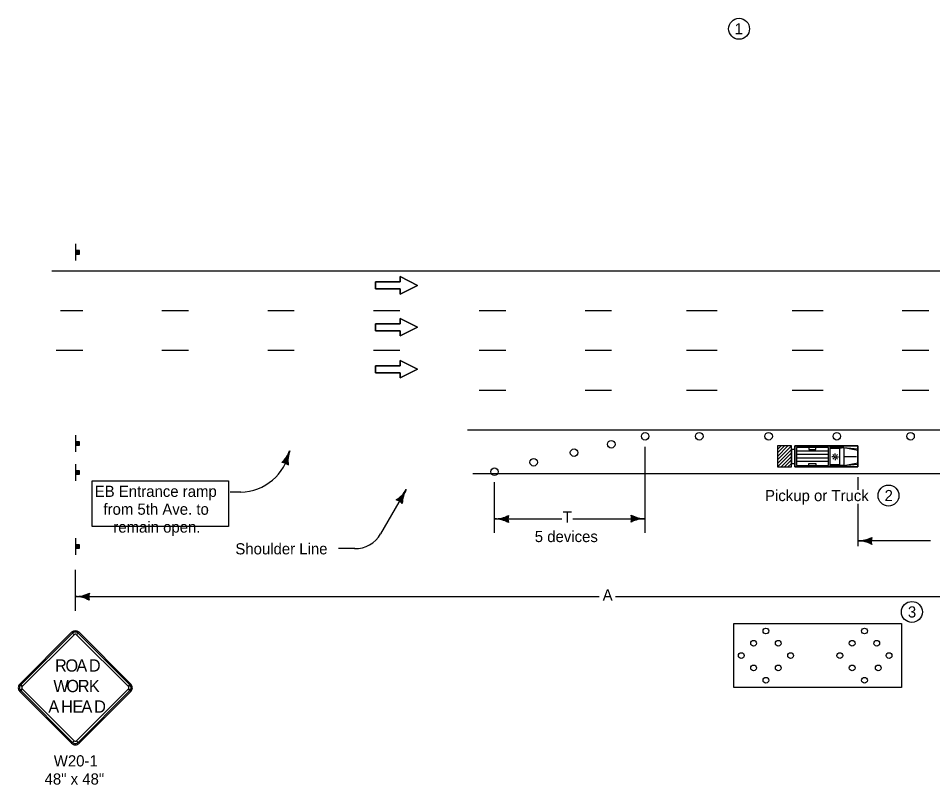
# Model space of a CAD drawing. Extents: x -1403959 to 81668, y -1400582 to 11018.
# Drawn here: x 17431 to 18742, y 6545 to 7644 of the extents above; entities that cross this region are included whole.
import ezdxf

# ---------------------------------------------------------------- set-up
doc = ezdxf.new("R2010")
doc.units = 0
for name, color, linetype in [('Default', 7, 'Continuous'), ('North Arrow', 7, 'Continuous'), ('tdBridge', 7, 'Continuous'), ('tdCiAdjCityStreetTxt', 7, 'Continuous'), ('tdCiIntDivCL', 7, 'Continuous'), ('tdCiStrucDataSec', 7, 'Continuous'), ('tdCoCoPrkTxt', 7, 'Continuous'), ('tdCoCorpPopTxt', 7, 'Continuous'), ('tdRailIA_Int_RR', 7, 'Continuous'), ('tdRailNorfolk_South', 7, 'Continuous')]:
    doc.layers.add(name, color=color, linetype=linetype)

msp = doc.modelspace()

# ---------------------------------------------------------------- linework, layer by layer
at = {"layer": 'Default'}
for p, q in [((17492.1, 7224.8), (17492.1, 7224.8)), ((17492.1, 7224.8), (17523.7, 7224.8)), ((17637.3, 7224.8), (17675.2, 7224.8)), ((17788.9, 7224.8), (17788.9, 7224.8)), ((17788.9, 7224.8), (17826.7, 7224.8)), ((17940.4, 7224.8), (17940.4, 7224.8)), ((17940.4, 7224.8), (17978.3, 7224.8)), ((18091.9, 7224.8), (18091.9, 7224.8)), ((18091.9, 7224.8), (18129.8, 7224.8)), ((18243.4, 7224.8), (18281.3, 7224.8)), ((18388.9, 7224.8), (18426.8, 7224.8)), ((18395, 7224.8), (18395, 7224.8)), ((18395, 7224.8), (18432.8, 7224.8)), ((18395, 7224.8), (18432.8, 7224.8)), ((18540.4, 7224.8), (18540.4, 7224.8)), ((18540.4, 7224.8), (18578.3, 7224.8)), ((18546.5, 7224.8), (18546.5, 7224.8)), ((18546.5, 7224.8), (18584.4, 7224.8)), ((18546.5, 7224.8), (18584.4, 7224.8)), ((18698, 7224.8), (18698, 7224.8)), ((18698, 7224.8), (18735.9, 7224.8)), ((18698, 7224.8), (18735.9, 7224.8)), ((18698, 7224.8), (18698, 7224.8)), ((17485.8, 7167.8), (17485.8, 7167.8)), ((17485.8, 7167.8), (17523.7, 7167.8)), ((17637.3, 7167.8), (17675.2, 7167.8)), ((17788.9, 7167.8), (17788.9, 7167.8)), ((17788.9, 7167.8), (17826.7, 7167.8)), ((17940.4, 7167.8), (17940.4, 7167.8)), ((17940.4, 7167.8), (17978.3, 7167.8)), ((18091.9, 7167.8), (18091.9, 7167.8)), ((18091.9, 7167.8), (18129.8, 7167.8)), ((18243.4, 7167.8), (18281.3, 7167.8)), ((18388.9, 7167.8), (18426.8, 7167.8)), ((18395, 7167.8), (18395, 7167.8)), ((18395, 7167.8), (18432.8, 7167.8)), ((18395, 7167.8), (18432.8, 7167.8)), ((18540.4, 7167.8), (18540.4, 7167.8)), ((18540.4, 7167.8), (18578.3, 7167.8)), ((18546.5, 7167.8), (18546.5, 7167.8)), ((18546.5, 7167.8), (18584.4, 7167.8)), ((18546.5, 7167.8), (18584.4, 7167.8)), ((18698, 7167.8), (18698, 7167.8)), ((18698, 7167.8), (18735.9, 7167.8)), ((18698, 7167.8), (18735.9, 7167.8)), ((18698, 7167.8), (18698, 7167.8)), ((18091.9, 7110.8), (18129.8, 7110.8)), ((18243.4, 7110.8), (18281.3, 7110.8)), ((18388.9, 7110.8), (18426.8, 7110.8)), ((18395, 7110.8), (18395, 7110.8)), ((18395, 7110.8), (18432.8, 7110.8)), ((18395, 7110.8), (18432.8, 7110.8)), ((18540.4, 7110.8), (18540.4, 7110.8)), ((18540.4, 7110.8), (18578.3, 7110.8)), ((18546.5, 7110.8), (18546.5, 7110.8)), ((18546.5, 7110.8), (18584.4, 7110.8)), ((18546.5, 7110.8), (18584.4, 7110.8)), ((18698, 7110.8), (18698, 7110.8)), ((18698, 7110.8), (18735.9, 7110.8)), ((18698, 7110.8), (18735.9, 7110.8)), ((18698, 7110.8), (18698, 7110.8))]:
    msp.add_line(p, q, dxfattribs=at)
at = {"layer": 'North Arrow'}
for centre in [(18464.1, 7628.6), (18678.2, 6959.6), (18711.7, 6792.8)]:
    msp.add_circle(centre, 15, dxfattribs=at)
at = {"layer": 'tdBridge'}
for p, q in [((18634.2, 7030.7), (18544.2, 7030.7)), ((18544.2, 7030.7), (18544.2, 7000.7)), ((18634.2, 7000.7), (18634.2, 7030.7)), ((18544.2, 7000.7), (18634.2, 7000.7))]:
    msp.add_line(p, q, dxfattribs=at)
for centre in [(18329.5, 7044.6), (18329.5, 7044.6), (18407.1, 7044.6), (18506.4, 7044.6), (18604.2, 7044.6), (18709.8, 7044.6), (18281, 7033.1), (18227.7, 7021.1), (18169.8, 7007.3), (18113.7, 6993.8)]:
    msp.add_circle(centre, 5.37, dxfattribs=at)
at = {"layer": 'tdCiAdjCityStreetTxt'}
for p, q in [((17479.5, 7281.8), (20280.2, 7281.8)), ((18075.1, 7053.8), (20009.9, 7053.8)), ((18519.2, 7010.7), (18539.2, 7030.7)), ((18519.2, 7015.7), (18534.2, 7030.7)), ((18519.2, 7020.7), (18529.2, 7030.7)), ((18519.2, 7025.7), (18524.2, 7030.7)), ((18519.2, 7005.7), (18539.2, 7025.7)), ((18544.2, 7030.7), (18634.2, 7030.7)), ((18544.2, 7000.7), (18544.2, 7030.7)), ((18546.2, 7023.7), (18592.2, 7023.7)), ((18564.2, 7028.7), (18564.2, 7025.7)), ((18564.2, 7025.7), (18574.2, 7025.7)), ((18574.2, 7025.7), (18574.2, 7028.7)), ((18594.2, 7030.7), (18594.2, 7000.7)), ((18614.2, 7028.7), (18594.2, 7028.7)), ((18594.2, 7027.7), (18608.2, 7027.7)), ((18608.2, 7027.7), (18614.2, 7028.7)), ((18608.2, 7027.7), (18608.2, 7003.7)), ((18614.2, 7028.7), (18614.2, 7002.7)), ((18614.2, 7028.7), (18634.2, 7024.7)), ((18614.2, 7028.7), (18634.2, 7026.7)), ((18634.2, 7030.7), (18634.2, 7000.7)), ((18519.2, 7000.7), (18539.2, 7020.7)), ((18524.2, 7000.7), (18539.2, 7015.7)), ((18529.2, 7000.7), (18539.2, 7010.7)), ((18546.2, 7018.7), (18592.2, 7018.7)), ((18546.2, 7013.7), (18592.2, 7013.7)), ((18599, 7015.1), (18597, 7015.1)), ((18599.8, 7017.1), (18598.4, 7018.5)), ((18599.9, 7013.2), (18598.4, 7011.8)), ((18601.7, 7017.9), (18601.7, 7019.9)), ((18601.8, 7012.5), (18601.8, 7010.5)), ((18603.7, 7017.2), (18605.1, 7018.6)), ((18603.7, 7013.3), (18605.1, 7011.9)), ((18604.4, 7015.3), (18606.4, 7015.3)), ((18615.2, 7015.7), (18632.2, 7015.7)), ((18534.2, 7000.7), (18539.2, 7005.7)), ((18634.2, 7000.7), (18544.2, 7000.7)), ((18546.2, 7008.7), (18592.2, 7008.7)), ((18564.2, 7002.7), (18564.2, 7005.7)), ((18564.2, 7005.7), (18574.2, 7005.7)), ((18574.2, 7005.7), (18574.2, 7002.7)), ((18608.2, 7003.7), (18594.2, 7003.7)), ((18613.2, 7002.7), (18594.2, 7002.7)), ((18608.2, 7003.7), (18614.2, 7002.7)), ((18614.2, 7002.7), (18634.2, 7006.7)), ((18614.2, 7002.7), (18634.2, 7004.7)), ((18893.2, 6990.8), (18082.5, 6990.8))]:
    msp.add_line(p, q, dxfattribs=at)
for points in [[(18539.2, 7030.7), (18519.2, 7030.7), (18519.2, 7000.7), (18539.2, 7000.7)], [(18539.2, 7005.7), (18544.2, 7005.7), (18544.2, 7025.7), (18539.2, 7025.7)], [(18546.2, 7028.7), (18546.2, 7002.7), (18592.2, 7002.7), (18592.2, 7028.7)]]:
    msp.add_lwpolyline(points, close=True, dxfattribs=at)
for centre in [(18329.5, 7044.6), (18407.1, 7044.6), (18506.4, 7044.6), (18604.2, 7044.6), (18709.8, 7044.6), (18281, 7033.1), (18227.7, 7021.1), (18169.8, 7007.3), (18113.7, 6993.8)]:
    msp.add_circle(centre, 5.37, dxfattribs=at)
msp.add_ellipse((18601.8, 7015.3), major_axis=(0, -1.48), ratio=0.999938, dxfattribs=at)
at = {"layer": 'tdCiIntDivCL'}
for p, q in [((18329.5, 6906), (18329.5, 7029.4)), ((18634.2, 6986.1), (18634.2, 6967.6)), ((18113.7, 6906), (18113.7, 6978.6)), ((18634.2, 6947.6), (18634.2, 6886.9)), ((18113.7, 6926.3), (18123.4, 6926.1)), ((18113.7, 6926.3), (18132.9, 6926)), ((18113.7, 6926.3), (18210, 6926.3)), ((18226.1, 6926.3), (18329.5, 6926.3)), ((18329.5, 6926.3), (18310.2, 6926.6)), ((18329.5, 6926.3), (18319.8, 6926.5)), ((18738.2, 6894.9), (18634.2, 6894.9)), ((18634.2, 6894.9), (18643.9, 6894.7)), ((18634.2, 6894.9), (18653.4, 6894.5)), ((17513.2, 6794.2), (17513.2, 6853.3)), ((17513.2, 6815), (17522.9, 6814.8)), ((17513.2, 6815), (17532.4, 6814.6)), ((17513.2, 6815), (18263.6, 6815)), ((18287, 6815), (18893.2, 6815))]:
    msp.add_line(p, q, dxfattribs=at)
for points in [[(18132.5, 6922.4), (18131.8, 6926), (18132.6, 6929.6), (18128.3, 6927.6), (18121.4, 6926.2), (18128.7, 6924.3), (18131.9, 6922.9), (18131.1, 6926), (18131.5, 6928.3), (18128.6, 6927), (18124.8, 6926.1), (18128.8, 6924.9), (18130.9, 6924.1), (18130.6, 6927.2), (18127.8, 6926.1), (18130, 6925.3), (18130, 6926.4), (18129, 6926.1)], [(18310.7, 6930.2), (18311.4, 6926.6), (18310.5, 6923), (18314.9, 6925), (18321.7, 6926.4), (18314.4, 6928.2), (18311.3, 6929.7), (18312, 6926.6), (18311.7, 6924.3), (18314.5, 6925.6), (18318.3, 6926.5), (18314.3, 6927.7), (18312.2, 6928.5), (18312.6, 6925.4), (18315.4, 6926.5), (18313.2, 6927.2), (18313.2, 6926.2), (18314.2, 6926.5)], [(18653, 6891), (18652.3, 6894.6), (18653.1, 6898.2), (18648.8, 6896.2), (18641.9, 6894.8), (18649.2, 6892.9), (18652.4, 6891.4), (18651.6, 6894.6), (18652, 6896.9), (18649.1, 6895.6), (18645.3, 6894.7), (18649.3, 6893.5), (18651.4, 6892.7), (18651.1, 6895.8), (18648.3, 6894.6), (18650.5, 6893.9), (18650.5, 6895), (18649.5, 6894.6)], [(17531.9, 6811.1), (17531.3, 6814.7), (17532.1, 6818.3), (17527.8, 6816.3), (17520.9, 6814.8), (17528.2, 6813), (17531.3, 6811.5), (17530.6, 6814.7), (17531, 6817), (17528.1, 6815.7), (17524.3, 6814.8), (17528.3, 6813.5), (17530.4, 6812.8), (17530.1, 6815.9), (17527.3, 6814.7), (17529.4, 6814), (17529.5, 6815.1), (17528.5, 6814.7)]]:
    msp.add_lwpolyline(points, dxfattribs=at)
for centre, radius, start, end in [((18114.4, 6968.8), 42.5, 269, 297.0725), ((18149.3, 6925.7), 16.4, 161.2666, 196.7334), ((18293.8, 6926.9), 16.4, 341.2666, 16.7334), ((18330.2, 6968.8), 42.5, 240.9275, 269), ((18113, 6883.8), 42.5, 60.9275, 89), ((18328.7, 6883.8), 42.5, 89, 117.0725), ((18634.9, 6937.4), 42.5, 269, 297.0725), ((18633.5, 6852.4), 42.5, 60.9275, 89), ((18669.8, 6894.2), 16.4, 161.2666, 196.7334), ((17513.9, 6857.5), 42.5, 269, 297.0725), ((17512.4, 6772.5), 42.5, 60.9275, 89), ((17548.8, 6814.3), 16.4, 161.2666, 196.7334)]:
    msp.add_arc(centre, radius, start, end, dxfattribs=at)
at = {"layer": 'tdCiStrucDataSec'}
for p, q in [((17820.3, 7023.9), (17813.8, 7005.8)), ((17820.3, 7023.9), (17817, 7014.8)), ((17750.3, 6964.6), (17734.8, 6964.6)), ((17987.3, 6968.1), (17950.5, 6904.6)), ((17987.3, 6968.1), (17977.7, 6951.5)), ((17987.3, 6968.1), (17982.4, 6959.7)), ((17913.4, 6883.5), (17890.2, 6883.5)), ((17507.9, 6763.7), (17433.6, 6689.5)), ((17509.2, 6762.4), (17511.4, 6760.2)), ((17514.9, 6760.2), (17517.2, 6762.4)), ((17592.7, 6689.5), (17518.5, 6763.7)), ((17437.2, 6685.9), (17435, 6688.1)), ((17435, 6680.2), (17437.2, 6682.4)), ((17591.4, 6688.1), (17589.2, 6685.9)), ((17589.2, 6682.4), (17591.4, 6680.2)), ((17433.6, 6678.8), (17507.9, 6604.6)), ((17518.5, 6604.6), (17592.7, 6678.8)), ((17511.4, 6608.1), (17509.2, 6605.9)), ((17517.2, 6605.9), (17514.9, 6608.1))]:
    msp.add_line(p, q, dxfattribs=at)
for points in [[(17817.3, 7005), (17814.2, 7006.9), (17810.5, 7007.4), (17813.9, 7010.7), (17817.6, 7016.6), (17816.8, 7009.1), (17817.1, 7005.7), (17814.4, 7007.5), (17812.1, 7008), (17814.3, 7010.2), (17816.5, 7013.4), (17816.2, 7009.2), (17816.2, 7007), (17813.5, 7008.4), (17815.5, 7010.7), (17815.4, 7008.4), (17814.4, 7008.7), (17815.1, 7009.5)], [(17980.9, 6950), (17978.2, 6952.5), (17974.7, 6953.6), (17978.6, 6956.3), (17983.4, 6961.4), (17981.2, 6954.2), (17980.9, 6950.8), (17978.5, 6953), (17976.4, 6953.9), (17979, 6955.7), (17981.7, 6958.5), (17980.7, 6954.4), (17980.3, 6952.2), (17977.8, 6954.1), (17980.2, 6955.9), (17979.7, 6953.7), (17978.8, 6954.2), (17979.6, 6954.9)]]:
    msp.add_lwpolyline(points, dxfattribs=at)
for points in [[(18456.7, 6776.1), (18696.7, 6776.1), (18696.7, 6684.3), (18456.7, 6684.3)], [(17509.2, 6762.4), (17435, 6688.1), (17437.2, 6685.9), (17511.4, 6760.2), (17509.2, 6762.4)], [(17591.4, 6688.1), (17517.2, 6762.4), (17514.9, 6760.2), (17589.2, 6685.9), (17591.4, 6688.1)], [(17435, 6680.2), (17509.2, 6605.9), (17511.4, 6608.1), (17437.2, 6682.4), (17435, 6680.2)], [(17517.2, 6605.9), (17591.4, 6680.2), (17589.2, 6682.4), (17514.9, 6608.1), (17517.2, 6605.9)]]:
    msp.add_lwpolyline(points, close=True, dxfattribs=at)
for centre in [(18502.6, 6765.5), (18643.8, 6765.5), (18484.9, 6747.9), (18520.2, 6747.9), (18626.1, 6747.9), (18661.4, 6747.9), (18467.3, 6730.2), (18537.9, 6730.2), (18608.5, 6730.2), (18679, 6730.2), (18484.9, 6712.6), (18520.2, 6712.6), (18626.1, 6712.6), (18663.5, 6712.6), (18502.6, 6694.9), (18643.8, 6694.9)]:
    msp.add_circle(centre, 4.12, dxfattribs=at)
for centre, radius, start, end in [((17748.8, 7037.3), 72.7, 271.1592, 349.3884), ((17780.2, 7038.2), 42.5, 312.2693, 340.3417), ((17860.3, 7009.6), 42.5, 160.3417, 188.4142), ((17808.3, 6990.4), 16.4, 52.6084, 88.0751), ((17950.4, 6989.4), 42.5, 301.98, 330.0525), ((18024.1, 6946.9), 42.5, 150.0525, 178.125), ((17969.5, 6937.3), 16.4, 42.3192, 77.7859), ((17913.9, 6925.8), 42.3, 269.2333, 329.9689), ((17513.2, 6758.4), 7.5, 45, 134.9997), ((17513.2, 6758.4), 5.62, 45, 134.9997), ((17513.2, 6758.4), 2.5, 45, 134.9997), ((17438.9, 6684.2), 7.5, 134.9997, 225), ((17438.9, 6684.2), 5.62, 134.9997, 225), ((17438.9, 6684.2), 2.5, 134.9997, 225), ((17587.4, 6684.2), 2.5, 315.0002, 44.9998), ((17587.4, 6684.2), 5.62, 315.0002, 44.9998), ((17587.4, 6684.2), 7.5, 315.0002, 44.9998), ((17513.2, 6609.9), 7.5, 225, 315.0002), ((17513.2, 6609.9), 5.62, 225, 315.0002), ((17513.2, 6609.9), 2.5, 225, 315.0002)]:
    msp.add_arc(centre, radius, start, end, dxfattribs=at)
at = {"layer": 'tdCoCoPrkTxt'}
msp.add_lwpolyline([(17537.2, 6980.9), (17732.7, 6980.9), (17732.7, 6915.4), (17537.2, 6915.4)], close=True, dxfattribs=at)
at = {"layer": 'tdCoCorpPopTxt'}
for points in [[(17978.4, 7265.9), (17978.4, 7273.4), (18003.4, 7260.9), (17978.4, 7248.4), (17978.4, 7255.9), (17943.4, 7255.9), (17943.4, 7265.9), (17978.4, 7265.9)], [(17978.4, 7205.8), (17978.4, 7213.3), (18003.4, 7200.8), (17978.4, 7188.3), (17978.4, 7195.8), (17943.4, 7195.8), (17943.4, 7205.8), (17978.4, 7205.8)], [(17978.4, 7145.7), (17978.4, 7153.2), (18003.4, 7140.7), (17978.4, 7128.2), (17978.4, 7135.7), (17943.4, 7135.7), (17943.4, 7145.7), (17978.4, 7145.7)]]:
    msp.add_lwpolyline(points, dxfattribs=at)
at = {"layer": 'tdRailIA_Int_RR'}
for p, q in [((17513.9, 7296.3), (17513.9, 7320.3)), ((17514.2, 7310.7), (17514.2, 7305.8)), ((17514.5, 7305.8), (17514.5, 7310.7)), ((17514.7, 7310.7), (17514.7, 7305.8)), ((17514.9, 7305.8), (17514.9, 7310.7)), ((17515.1, 7310.7), (17515.1, 7305.8)), ((17515.3, 7305.8), (17515.3, 7310.7)), ((17515.6, 7310.7), (17515.6, 7305.8)), ((17515.8, 7305.8), (17515.8, 7310.7)), ((17516, 7310.7), (17516, 7305.8)), ((17516.3, 7305.8), (17516.3, 7310.7)), ((17516.6, 7310.7), (17516.6, 7305.8)), ((17517, 7305.8), (17517, 7310.7)), ((17517.2, 7310.7), (17517.2, 7305.8)), ((17517.6, 7305.8), (17517.6, 7310.7)), ((17517.8, 7310.7), (17517.8, 7305.8)), ((17518, 7305.8), (17518, 7310.7)), ((17518.2, 7310.7), (17518.2, 7305.8)), ((17518.5, 7305.8), (17518.5, 7310.7)), ((17513.9, 7022.3), (17513.9, 7046.3)), ((17514.2, 7036.6), (17514.2, 7031.7)), ((17514.5, 7031.7), (17514.5, 7036.6)), ((17514.7, 7036.6), (17514.7, 7031.7)), ((17514.9, 7031.7), (17514.9, 7036.6)), ((17515.1, 7036.6), (17515.1, 7031.7)), ((17515.3, 7031.7), (17515.3, 7036.6)), ((17515.6, 7036.6), (17515.6, 7031.7)), ((17515.8, 7031.7), (17515.8, 7036.6)), ((17516, 7036.6), (17516, 7031.7)), ((17516.3, 7031.7), (17516.3, 7036.6)), ((17516.6, 7036.6), (17516.6, 7031.7)), ((17517, 7031.7), (17517, 7036.6)), ((17517.2, 7036.6), (17517.2, 7031.7)), ((17517.6, 7031.7), (17517.6, 7036.6)), ((17517.8, 7036.6), (17517.8, 7031.7)), ((17518, 7031.7), (17518, 7036.6)), ((17518.2, 7036.6), (17518.2, 7031.7)), ((17518.5, 7031.7), (17518.5, 7036.6)), ((17513.9, 6980.7), (17513.9, 7004.7)), ((17514.2, 6995), (17514.2, 6990.2)), ((17514.5, 6990.2), (17514.5, 6995)), ((17514.7, 6995), (17514.7, 6990.2)), ((17514.9, 6990.2), (17514.9, 6995)), ((17515.1, 6995), (17515.1, 6990.2)), ((17515.3, 6990.2), (17515.3, 6995)), ((17515.6, 6995), (17515.6, 6990.2)), ((17515.8, 6990.2), (17515.8, 6995)), ((17516, 6995), (17516, 6990.2)), ((17516.3, 6990.2), (17516.3, 6995)), ((17516.6, 6995), (17516.6, 6990.2)), ((17517, 6990.2), (17517, 6995)), ((17517.2, 6995), (17517.2, 6990.2)), ((17517.6, 6990.2), (17517.6, 6995)), ((17517.8, 6995), (17517.8, 6990.2)), ((17518, 6990.2), (17518, 6995)), ((17518.2, 6995), (17518.2, 6990.2)), ((17518.5, 6990.2), (17518.5, 6995)), ((17513.9, 6874.5), (17513.9, 6898.5)), ((17514.2, 6888.9), (17514.2, 6884)), ((17514.5, 6884), (17514.5, 6888.9)), ((17514.7, 6888.9), (17514.7, 6884)), ((17514.9, 6884), (17514.9, 6888.9)), ((17515.1, 6888.9), (17515.1, 6884)), ((17515.3, 6884), (17515.3, 6888.9)), ((17515.6, 6888.9), (17515.6, 6884)), ((17515.8, 6884), (17515.8, 6888.9)), ((17516, 6888.9), (17516, 6884)), ((17516.3, 6884), (17516.3, 6888.9)), ((17516.6, 6888.9), (17516.6, 6884)), ((17517, 6884), (17517, 6888.9)), ((17517.2, 6888.9), (17517.2, 6884)), ((17517.6, 6884), (17517.6, 6888.9)), ((17517.8, 6888.9), (17517.8, 6884)), ((17518, 6884), (17518, 6888.9)), ((17518.2, 6888.9), (17518.2, 6884)), ((17518.5, 6884), (17518.5, 6888.9))]:
    msp.add_line(p, q, dxfattribs=at)
for points in [[(17514, 7310.7), (17514, 7305.8), (17518.9, 7305.8), (17518.9, 7310.7)], [(17514, 7036.6), (17514, 7031.7), (17518.9, 7031.7), (17518.9, 7036.6)], [(17514, 6995), (17514, 6990.1), (17518.9, 6990.1), (17518.9, 6995)], [(17514, 6888.9), (17514, 6884), (17518.9, 6884), (17518.9, 6888.9)]]:
    msp.add_lwpolyline(points, close=True, dxfattribs=at)
at = {"layer": 'tdRailNorfolk_South'}
for points in [[(17943.4, 7265.9), (17943.4, 7255.9), (17978.4, 7255.9), (17978.4, 7248.4), (18003.4, 7260.9), (17978.4, 7273.4), (17978.4, 7265.9)], [(17943.4, 7205.8), (17943.4, 7195.8), (17978.4, 7195.8), (17978.4, 7188.3), (18003.4, 7200.8), (17978.4, 7213.3), (17978.4, 7205.8)], [(17943.4, 7145.7), (17943.4, 7135.7), (17978.4, 7135.7), (17978.4, 7128.2), (18003.4, 7140.7), (17978.4, 7153.2), (17978.4, 7145.7)]]:
    msp.add_lwpolyline(points, close=True, dxfattribs=at)

# ---------------------------------------------------------------- texts
at = {"layer": 'North Arrow'}
for s, p in [('1', (18457.7, 7620.6)), ('2', (18672.6, 6951.6)), ('3', (18706, 6784.8))]:
    msp.add_text(s, height=16, dxfattribs=at).set_placement(p)
at = {"layer": 'tdCiAdjCityStreetTxt'}
msp.add_text('Pickup or Truck', height=16, dxfattribs=at).set_placement((18501.3, 6951.6))
at = {"layer": 'tdCiIntDivCL'}
for s, p in [('T', (18211.6, 6920.8)), ('5 devices', (18171.4, 6892.9)), ('A', (18268.7, 6809.1))]:
    msp.add_text(s, height=16, dxfattribs=at).set_placement(p)
at = {"layer": 'tdCiStrucDataSec'}
for s, height, p in [('EB Entrance ramp ', 16, (17541, 6957.7)), ('from 5th Ave. to ', 16, (17553.4, 6932.1)), ('remain open.', 16, (17567.6, 6906.5)), ('Shoulder Line', 16, (17742.4, 6875.3)), ('R', 17.5, (17484, 6707.3)), ('O', 17.5, (17499, 6707.3)), ('A', 17.5, (17514.6, 6707.3)), ('D', 17.5, (17532.5, 6707.3)), ('W', 17.5, (17481.7, 6677.9)), ('O', 17.5, (17500.3, 6677.9)), ('R', 17.5, (17516.7, 6677.9)), ('K', 17.5, (17532.6, 6677.9)), ('A', 17.5, (17474.5, 6648.5)), ('H', 17.5, (17492.7, 6648.5)), ('E', 17.5, (17508.9, 6648.5)), ('A', 17.5, (17521.9, 6648.5)), ('D', 17.5, (17540.1, 6648.5)), ('W20-1', 16, (17482.3, 6571.4)), ('48" x 48"', 16, (17469.1, 6545.4))]:
    msp.add_text(s, height=height, dxfattribs=at).set_placement(p)

doc.saveas('drawing.dxf')
